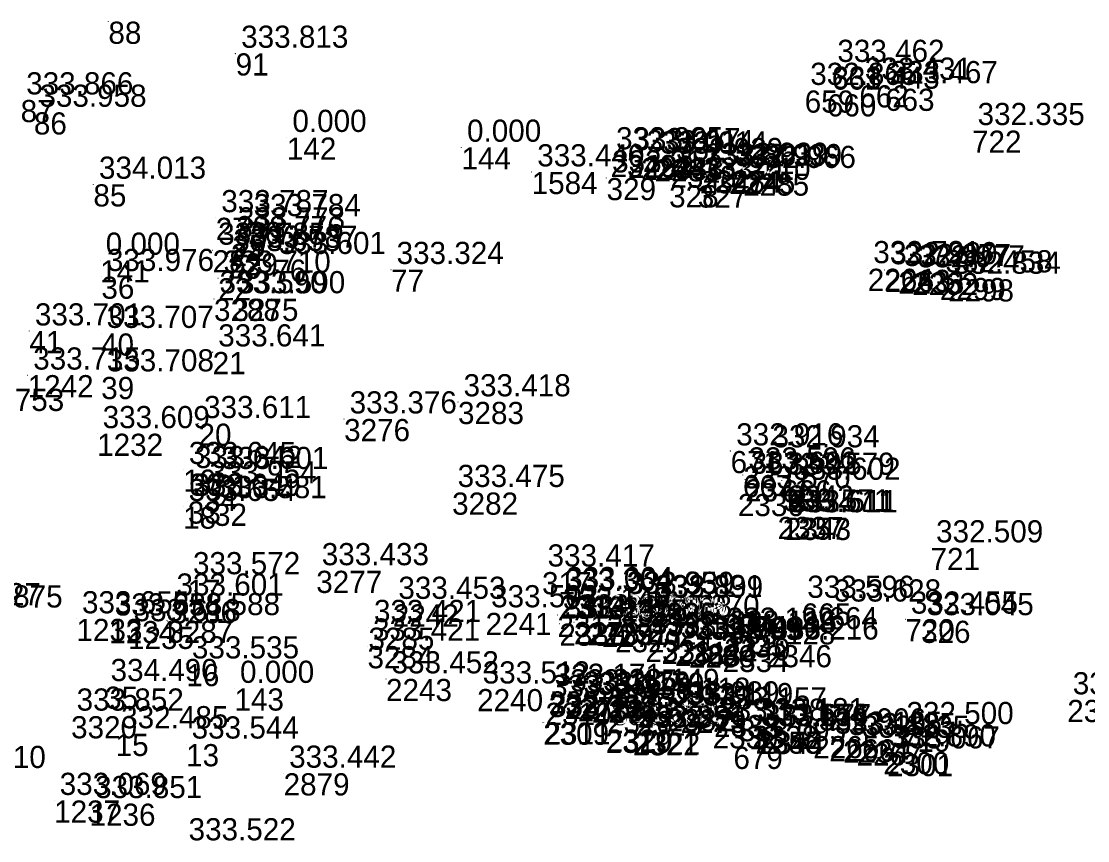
# Model space of a CAD drawing. Extents: x -829398 to -819400, y -1074439 to -1067977.
# Drawn here: x -819849.7 to -819792, y -1072672.8 to -1072628.5 of the extents above; entities that cross this region are included whole.
import ezdxf

# ---------------------------------------------------------------- set-up
doc = ezdxf.new("R2010")
doc.units = 0
for name, color, linetype in [('Vrstva 60', 7, 'Continuous'), ('Vrstva 61', 7, 'Continuous'), ('Čísla bodů_doměření_2012', 7, 'Continuous')]:
    doc.layers.add(name, color=color, linetype=linetype)

# ---------------------------------------------------------------- blocks, each defined once
blk = doc.blocks.new('BOD')
at = {"layer": 'Čísla bodů_doměření_2012'}
for p, q in [((-0.15, 0), (0.15, 0)), ((0, -0.15), (0, 0.15))]:
    blk.add_line(p, q, dxfattribs=at)

msp = doc.modelspace()

# ---------------------------------------------------------------- block references
at = {"layer": 'Vrstva 60', "xscale": 0.010000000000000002, "yscale": 0.010000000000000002}
for p in [(-819844.958, -1072628.498), (-819838.072, -1072630.213), (-819805.808, -1072630.978), (-819804.32, -1072631.942), (-819807.275, -1072632.223), (-819806.077, -1072632.429), (-819802.926, -1072632.128), (-819848.991, -1072633.407), (-819835.3, -1072634.769), (-819798.22, -1072634.396), (-819825.85, -1072635.3), (-819817.784, -1072635.709), (-819816.843, -1072635.756), (-819816.133, -1072635.869), (-819815.396, -1072635.941), (-819822.051, -1072636.633), (-819814.539, -1072636.291), (-819812.946, -1072636.591), (-819812.097, -1072636.549), (-819811.354, -1072636.622), (-819817.997, -1072636.961), (-819810.605, -1072636.718), (-819845.769, -1072637.303), (-819814.613, -1072637.35), (-819813.062, -1072637.363), (-819839.149, -1072639.113), (-819837.4, -1072639.329), (-819838.25, -1072640.049), (-819838.333, -1072640.522), (-819839.316, -1072640.873), (-819838.5, -1072641.219), (-819837.575, -1072641.033), (-819845.402, -1072641.416), (-819836.039, -1072641.376), (-819803.863, -1072641.873), (-819845.338, -1072642.297), (-819839.026, -1072642.385), (-819829.663, -1072641.916), (-819802.947, -1072641.93), (-819802.211, -1072642.028), (-819801.463, -1072642.099), (-819799.963, -1072642.369), (-819799.52, -1072642.445), (-819839.243, -1072643.5), (-819838.243, -1072643.5), (-819849.235, -1072645.244), (-819845.356, -1072645.376), (-819839.315, -1072646.38), (-819849.326, -1072647.632), (-819845.347, -1072647.73), (-819826.038, -1072649.081), (-819840.081, -1072650.259), (-819832.201, -1072650.007), (-819845.568, -1072650.803), (-819811.283, -1072651.738), (-819809.32, -1072651.841), (-819840.905, -1072652.743), (-819840.568, -1072652.961), (-819839.154, -1072653.014), (-819810.619, -1072653.039), (-819810.503, -1072653.271), (-819808.507, -1072653.326), (-819839.796, -1072653.792), (-819826.358, -1072653.987), (-819808.185, -1072653.598), (-819840.657, -1072654.469), (-819810.892, -1072654.064), (-819840.914, -1072654.745), (-819839.243, -1072654.593), (-819808.741, -1072655.305), (-819808.517, -1072655.344), (-819808.336, -1072655.356), (-819800.467, -1072656.986), (-819833.71, -1072658.222), (-819821.49, -1072658.293), (-819840.68, -1072658.71), (-819820.562, -1072659.622), (-819820.483, -1072659.519), (-819841.571, -1072659.867), (-819829.566, -1072660.043), (-819817.215, -1072659.765), (-819817.179, -1072659.776), (-819815.659, -1072659.949), (-819815.626, -1072659.986), (-819807.435, -1072659.987), (-819805.994, -1072660.189), (-819846.688, -1072660.826), (-819824.546, -1072660.5), (-819820.662, -1072660.607), (-819801.83, -1072660.841), (-819844.913, -1072660.944), (-819843.896, -1072661.254), (-819841.769, -1072660.923), (-819830.885, -1072661.296), (-819820.553, -1072661.082), (-819819.761, -1072660.999), (-819819.033, -1072661.052), (-819818.253, -1072661.155), (-819817.533, -1072661.433), (-819817.314, -1072661.031), (-819815.816, -1072661.017), (-819800.98, -1072660.927), (-819815.893, -1072661.963), (-819815.028, -1072662.068), (-819811.795, -1072661.714), (-819811.635, -1072661.875), (-819830.937, -1072662.301), (-819814.295, -1072662.179), (-819813.544, -1072662.258), (-819812.521, -1072662.193), (-819811.717, -1072662.504), (-819809.371, -1072662.246), (-819840.738, -1072663.269), (-819829.934, -1072664.076), (-819845.14, -1072664.493), (-819838.136, -1072664.59), (-819825.002, -1072664.625), (-819821.104, -1072664.751), (-819821.303, -1072665.367), (-819820.267, -1072665.053), (-819819.556, -1072665.173), (-819818.799, -1072665.245), (-819817.98, -1072665.028), (-819816.317, -1072665.506), (-819793.068, -1072665.211), (-819846.978, -1072666.092), (-819817.967, -1072665.814), (-819816.403, -1072665.95), (-819814.74, -1072665.707), (-819813.996, -1072665.798), (-819812.177, -1072666.025), (-819821.429, -1072666.443), (-819821.357, -1072666.419), (-819812.257, -1072666.638), (-819810.111, -1072666.614), (-819844.567, -1072667.048), (-819818.042, -1072666.881), (-819818.001, -1072666.817), (-819816.579, -1072667.016), (-819816.505, -1072666.983), (-819809.941, -1072666.924), (-819809.94, -1072666.923), (-819809.772, -1072666.939), (-819806.813, -1072667.17), (-819802.067, -1072666.823), (-819840.752, -1072667.605), (-819811.134, -1072667.751), (-819805.948, -1072667.344), (-819805.202, -1072667.417), (-819804.47, -1072667.563), (-819803.023, -1072668.033), (-819802.814, -1072668.141), (-819835.476, -1072669.183), (-819847.894, -1072670.656), (-819845.978, -1072670.827)]:
    msp.add_blockref('BOD', p, dxfattribs=at)

# ---------------------------------------------------------------- texts
at = {"layer": 'Vrstva 60'}
for s, p in [('88', (-819844.958, -1072629.698)), ('91', (-819838.072, -1072631.413)), ('661', (-819805.808, -1072632.178)), ('662', (-819804.32, -1072633.142)), ('659', (-819807.275, -1072633.423)), ('660', (-819806.077, -1072633.629)), ('663', (-819802.926, -1072633.328)), ('87', (-819849.706, -1072633.937)), ('86', (-819848.991, -1072634.607)), ('142', (-819835.3, -1072635.969)), ('722', (-819798.22, -1072635.596)), ('144', (-819825.85, -1072636.5)), ('2349', (-819817.784, -1072636.909)), ('2282', (-819816.843, -1072636.956)), ('2244', (-819816.133, -1072637.069)), ('2283', (-819815.396, -1072637.141)), ('1584', (-819822.051, -1072637.833)), ('2348', (-819814.539, -1072637.491)), ('2347', (-819812.946, -1072637.791)), ('2284', (-819812.097, -1072637.749)), ('2245', (-819811.354, -1072637.822)), ('329', (-819817.997, -1072638.161)), ('2285', (-819810.605, -1072637.918)), ('85', (-819845.769, -1072638.503)), ('328', (-819814.613, -1072638.55)), ('327', (-819813.062, -1072638.563)), ('27', (-819839.149, -1072640.313)), ('26', (-819837.4, -1072640.529)), ('25', (-819838.25, -1072641.249)), ('24', (-819838.333, -1072641.722)), ('28', (-819839.316, -1072642.073)), ('23', (-819838.5, -1072642.419)), ('29', (-819837.575, -1072642.233)), ('141', (-819845.402, -1072642.616)), ('76', (-819836.039, -1072642.576)), ('2264', (-819803.863, -1072643.073)), ('36', (-819845.338, -1072643.497)), ('22', (-819839.026, -1072643.585)), ('77', (-819829.663, -1072643.116)), ('2263', (-819802.947, -1072643.13)), ('2233', (-819802.211, -1072643.228)), ('2262', (-819801.463, -1072643.299)), ('2299', (-819799.963, -1072643.569)), ('2298', (-819799.52, -1072643.645)), ('3288', (-819839.243, -1072644.7)), ('3275', (-819838.243, -1072644.7)), ('41', (-819849.235, -1072646.444)), ('40', (-819845.356, -1072646.576)), ('21', (-819839.315, -1072647.58)), ('1242', (-819849.326, -1072648.832)), ('39', (-819845.347, -1072648.93)), ('3283', (-819826.038, -1072650.281)), ('20', (-819840.081, -1072651.459)), ('3276', (-819832.201, -1072651.207)), ('1232', (-819845.568, -1072652.003)), ('671', (-819811.283, -1072652.938)), ('672', (-819809.32, -1072653.041)), ('19', (-819840.905, -1072653.943)), ('30', (-819840.568, -1072654.161)), ('31', (-819839.154, -1072654.214)), ('667', (-819810.619, -1072654.239)), ('2341', (-819810.503, -1072654.471)), ('666', (-819808.507, -1072654.526)), ('34', (-819839.796, -1072654.992)), ('3282', (-819826.358, -1072655.187)), ('2342', (-819808.185, -1072654.798)), ('33', (-819840.657, -1072655.669)), ('2336', (-819810.892, -1072655.264)), ('18', (-819840.914, -1072655.945)), ('32', (-819839.243, -1072655.793)), ('2337', (-819808.741, -1072656.505)), ('1257', (-819808.517, -1072656.544)), ('2343', (-819808.336, -1072656.556)), ('721', (-819800.467, -1072658.186)), ('3277', (-819833.71, -1072659.422)), ('317', (-819821.49, -1072659.493)), ('17', (-819840.68, -1072659.91)), ('2313', (-819820.562, -1072660.822)), ('2314', (-819820.483, -1072660.719)), ('2315', (-819817.215, -1072660.965)), ('2316', (-819817.179, -1072660.976)), ('3286', (-819841.571, -1072661.067)), ('2242', (-819829.566, -1072661.243)), ('2326', (-819815.659, -1072661.149)), ('2325', (-819815.626, -1072661.186)), ('665', (-819807.435, -1072661.187)), ('664', (-819805.994, -1072661.389)), ('1233', (-819846.688, -1072662.026)), ('3287', (-819841.769, -1072662.123)), ('2241', (-819824.546, -1072661.7)), ('2312', (-819820.662, -1072661.807)), ('720', (-819801.83, -1072662.041)), ('326', (-819800.98, -1072662.127)), ('1234', (-819844.913, -1072662.144)), ('1235', (-819843.896, -1072662.454)), ('3285', (-819830.885, -1072662.496)), ('2330', (-819820.553, -1072662.282)), ('2278', (-819819.761, -1072662.199)), ('2239', (-819819.033, -1072662.252)), ('2277', (-819818.253, -1072662.355)), ('2329', (-819817.533, -1072662.633)), ('2317', (-819817.314, -1072662.231)), ('2324', (-819815.816, -1072662.217)), ('2331', (-819815.893, -1072663.163)), ('2281', (-819815.028, -1072663.268)), ('2335', (-819811.795, -1072662.914)), ('2340', (-819811.635, -1072663.075)), ('3284', (-819830.937, -1072663.501)), ('2383', (-819814.295, -1072663.379)), ('2280', (-819813.544, -1072663.458)), ('634', (-819812.521, -1072663.393)), ('2334', (-819811.717, -1072663.704)), ('2346', (-819809.371, -1072663.446)), ('16', (-819840.738, -1072664.469)), ('2243', (-819829.934, -1072665.276)), ('35', (-819845.14, -1072665.693)), ('143', (-819838.136, -1072665.79)), ('2240', (-819825.002, -1072665.825)), ('2327', (-819821.104, -1072665.951)), ('2310', (-819821.303, -1072666.567)), ('2275', (-819820.267, -1072666.253)), ('2238', (-819819.556, -1072666.373)), ('2276', (-819818.799, -1072666.445)), ('2328', (-819817.98, -1072666.228)), ('2332', (-819816.317, -1072666.706)), ('2302', (-819793.068, -1072666.411)), ('3320', (-819846.978, -1072667.292)), ('2318', (-819817.967, -1072667.014)), ('2323', (-819816.403, -1072667.15)), ('2382', (-819814.74, -1072666.907)), ('2279', (-819813.996, -1072666.998)), ('2333', (-819812.177, -1072667.225)), ('2309', (-819821.429, -1072667.643)), ('2311', (-819821.357, -1072667.619)), ('2339', (-819812.257, -1072667.838)), ('2338', (-819810.111, -1072667.814)), ('15', (-819844.567, -1072668.248)), ('2319', (-819818.042, -1072668.081)), ('2320', (-819818.001, -1072668.017)), ('2321', (-819816.579, -1072668.216)), ('2322', (-819816.505, -1072668.183)), ('2345', (-819809.941, -1072668.124)), ('1256', (-819809.94, -1072668.123)), ('2344', (-819809.772, -1072668.139)), ('2265', (-819806.813, -1072668.37)), ('719', (-819802.067, -1072668.023)), ('13', (-819840.752, -1072668.805)), ('679', (-819811.134, -1072668.951)), ('2266', (-819805.948, -1072668.544)), ('2234', (-819805.202, -1072668.617)), ('2267', (-819804.47, -1072668.763)), ('2300', (-819803.023, -1072669.233)), ('2301', (-819802.814, -1072669.341)), ('2879', (-819835.476, -1072670.383)), ('1237', (-819847.894, -1072671.856)), ('1236', (-819845.978, -1072672.027))]:
    msp.add_text(s, height=1.2, dxfattribs=at).set_placement(p)
at = {"layer": 'Vrstva 61'}
for s, p in [('333.813', (-819837.772, -1072629.913)), ('333.462', (-819805.508, -1072630.678)), ('332.865', (-819806.975, -1072631.923)), ('333.431', (-819804.02, -1072631.642)), ('333.467', (-819802.626, -1072631.828)), ('333.866', (-819849.406, -1072632.437)), ('333.443', (-819805.777, -1072632.129)), ('333.958', (-819848.691, -1072633.107)), ('332.335', (-819797.92, -1072634.096)), ('0.000', (-819835, -1072634.469)), ('0.000', (-819825.55, -1072635)), ('332.925', (-819817.484, -1072635.409)), ('333.017', (-819816.543, -1072635.456)), ('333.014', (-819815.833, -1072635.569)), ('333.014', (-819815.096, -1072635.641)), ('332.929', (-819814.239, -1072635.991)), ('333.440', (-819821.751, -1072636.333)), ('333.217', (-819817.697, -1072636.661)), ('332.861', (-819812.646, -1072636.291)), ('332.939', (-819811.797, -1072636.249)), ('332.939', (-819811.054, -1072636.322)), ('332.966', (-819810.305, -1072636.418)), ('334.013', (-819845.469, -1072637.003)), ('333.220', (-819814.313, -1072637.05)), ('333.210', (-819812.762, -1072637.063)), ('333.787', (-819838.849, -1072638.813)), ('333.784', (-819837.1, -1072639.029)), ('333.773', (-819837.95, -1072639.749)), ('333.785', (-819839.016, -1072640.573)), ('333.776', (-819838.033, -1072640.222)), ('333.787', (-819837.275, -1072640.733)), ('0.000', (-819845.102, -1072641.116)), ('333.653', (-819838.2, -1072640.919)), ('333.601', (-819835.739, -1072641.076)), ('333.324', (-819829.363, -1072641.616)), ('332.721', (-819803.563, -1072641.573)), ('332.980', (-819802.647, -1072641.63)), ('332.977', (-819801.911, -1072641.728)), ('332.977', (-819801.163, -1072641.799)), ('333.976', (-819845.038, -1072641.997)), ('333.710', (-819838.726, -1072642.085)), ('332.458', (-819799.663, -1072642.069)), ('332.834', (-819799.22, -1072642.145)), ('333.590', (-819838.943, -1072643.2)), ('333.590', (-819837.943, -1072643.2)), ('333.701', (-819848.935, -1072644.944)), ('333.707', (-819845.056, -1072645.076)), ('333.641', (-819839.015, -1072646.08)), ('333.715', (-819849.026, -1072647.332)), ('333.708', (-819845.047, -1072647.43)), ('333.418', (-819825.738, -1072648.781)), ('333.753', (-819853.15, -1072649.572)), ('333.611', (-819839.781, -1072649.959)), ('333.376', (-819831.901, -1072649.707)), ('333.609', (-819845.268, -1072650.503)), ('332.916', (-819810.983, -1072651.438)), ('332.934', (-819809.02, -1072651.541)), ('333.645', (-819840.605, -1072652.443)), ('333.642', (-819840.268, -1072652.661)), ('333.601', (-819838.854, -1072652.714)), ('333.596', (-819810.319, -1072652.739)), ('333.602', (-819810.203, -1072652.971)), ('333.579', (-819808.207, -1072653.026)), ('333.602', (-819807.885, -1072653.298)), ('333.954', (-819839.496, -1072653.492)), ('333.475', (-819826.058, -1072653.687)), ('333.570', (-819810.592, -1072653.764)), ('333.654', (-819840.614, -1072654.445)), ('333.649', (-819840.357, -1072654.169)), ('333.581', (-819838.943, -1072654.293)), ('333.571', (-819808.441, -1072655.005)), ('333.611', (-819808.217, -1072655.044)), ('333.611', (-819808.036, -1072655.056)), ('332.509', (-819800.167, -1072656.686)), ('333.433', (-819833.41, -1072657.922)), ('333.417', (-819821.19, -1072657.993)), ('333.572', (-819840.38, -1072658.41)), ('333.004', (-819820.183, -1072659.219)), ('333.601', (-819841.271, -1072659.567)), ('333.453', (-819829.266, -1072659.743)), ('333.364', (-819820.262, -1072659.322)), ('332.951', (-819816.915, -1072659.465)), ('333.339', (-819816.879, -1072659.476)), ('333.331', (-819815.359, -1072659.649)), ('332.899', (-819815.326, -1072659.686)), ('333.596', (-819807.135, -1072659.687)), ('333.827', (-819854.414, -1072660.09)), ('333.875', (-819853.236, -1072660.212)), ('333.502', (-819824.246, -1072660.2)), ('333.140', (-819820.362, -1072660.307)), ('333.628', (-819805.694, -1072659.889)), ('333.655', (-819846.388, -1072660.526)), ('333.658', (-819844.613, -1072660.644)), ('333.618', (-819843.596, -1072660.954)), ('333.588', (-819841.469, -1072660.623)), ('333.145', (-819820.253, -1072660.782)), ('333.157', (-819819.461, -1072660.699)), ('333.150', (-819818.733, -1072660.752)), ('333.150', (-819817.953, -1072660.855)), ('333.138', (-819817.014, -1072660.731)), ('332.970', (-819815.516, -1072660.717)), ('332.455', (-819801.53, -1072660.541)), ('333.045', (-819800.68, -1072660.627)), ('333.421', (-819830.585, -1072660.996)), ('333.142', (-819817.233, -1072661.133)), ('333.122', (-819811.495, -1072661.414)), ('333.421', (-819830.637, -1072662.001)), ('333.113', (-819815.593, -1072661.663)), ('333.074', (-819814.728, -1072661.768)), ('333.074', (-819813.995, -1072661.879)), ('333.099', (-819813.244, -1072661.958)), ('333.090', (-819812.221, -1072661.893)), ('333.116', (-819811.335, -1072661.575)), ('333.216', (-819809.071, -1072661.946)), ('333.128', (-819811.417, -1072662.204)), ('333.535', (-819840.438, -1072662.969)), ('333.452', (-819829.634, -1072663.776)), ('334.490', (-819844.84, -1072664.193)), ('0.000', (-819837.836, -1072664.29)), ('333.512', (-819824.702, -1072664.325)), ('333.171', (-819820.804, -1072664.451)), ('333.185', (-819819.967, -1072664.753)), ('333.179', (-819819.256, -1072664.873)), ('333.179', (-819818.499, -1072664.945)), ('333.149', (-819817.68, -1072664.728)), ('332.631', (-819792.768, -1072664.911)), ('333.192', (-819821.003, -1072665.067)), ('333.095', (-819817.667, -1072665.514)), ('333.118', (-819816.017, -1072665.206)), ('333.089', (-819814.44, -1072665.407)), ('333.119', (-819813.696, -1072665.498)), ('333.852', (-819846.678, -1072665.792)), ('333.393', (-819821.129, -1072666.143)), ('333.161', (-819821.057, -1072666.119)), ('332.975', (-819816.103, -1072665.65)), ('333.157', (-819811.877, -1072665.725)), ('332.485', (-819844.267, -1072666.748)), ('333.052', (-819817.742, -1072666.581)), ('333.382', (-819817.701, -1072666.517)), ('333.351', (-819816.279, -1072666.716)), ('332.894', (-819816.205, -1072666.683)), ('333.158', (-819811.957, -1072666.338)), ('333.181', (-819809.811, -1072666.314)), ('333.156', (-819809.641, -1072666.624)), ('333.674', (-819809.64, -1072666.623)), ('333.677', (-819809.472, -1072666.639)), ('332.500', (-819801.767, -1072666.523)), ('333.544', (-819840.452, -1072667.305)), ('332.906', (-819806.513, -1072666.87)), ('333.135', (-819805.648, -1072667.044)), ('333.135', (-819804.902, -1072667.117)), ('333.135', (-819804.17, -1072667.263)), ('333.095', (-819810.834, -1072667.451)), ('332.890', (-819802.723, -1072667.733)), ('333.067', (-819802.514, -1072667.841)), ('333.810', (-819854.146, -1072668.899)), ('333.442', (-819835.176, -1072668.883)), ('333.069', (-819847.594, -1072670.356)), ('333.851', (-819845.678, -1072670.527)), ('333.522', (-819840.619, -1072672.815))]:
    msp.add_text(s, height=1.2, dxfattribs=at).set_placement(p)

doc.saveas('drawing.dxf')
